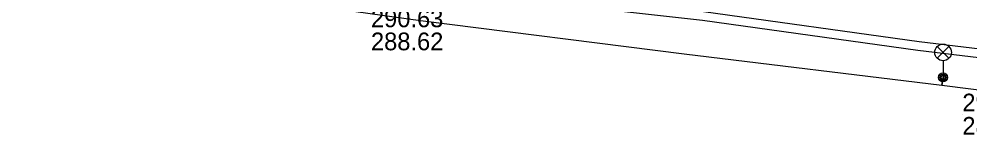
# Model space of a CAD drawing. Extents: x -595540 to -593988, y -1160850 to -1159202.
# Drawn here: x -594263.53 to -594220.56, y -1160146.31 to -1160141.08 of the extents above; entities that cross this region are included whole.
import ezdxf

# ---------------------------------------------------------------- set-up
doc = ezdxf.new("R2010")
doc.units = 0
for name, color, linetype in [('BVK-DESTOVA_popisy', 7, 'Continuous'), ('BVK-SPLASKOVA_popisy', 7, 'Continuous'), ('EON-NN_kabel', 7, 'Continuous'), ('TSB_kabel VO', 7, 'Continuous'), ('TSB_lampy VO', 7, 'Continuous')]:
    doc.layers.add(name, color=color, linetype=linetype)

msp = doc.modelspace()

# ---------------------------------------------------------------- linework, layer by layer
at = {"layer": 'BVK-DESTOVA_popisy'}
msp.add_line((-594220.901, -1160145.37), (-594220.901, -1160145.37), dxfattribs=at)
at = {"layer": 'EON-NN_kabel'}
for points in [[(-594213.518, -1160143.617), (-594222.906, -1160142.491), (-594232.649, -1160141.139), (-594241.34, -1160140.164)], [(-594232.599, -1160140.743), (-594222.854, -1160142.095), (-594213.47, -1160143.219)]]:
    msp.add_lwpolyline(points, dxfattribs=at)
at = {"layer": 'TSB_kabel VO'}
msp.add_lwpolyline([(-594277.302, -1160138.244), (-594277.695, -1160138.145), (-594277.18, -1160137.138), (-594276.855, -1160137.488), (-594277.18, -1160137.138), (-594262.603, -1160139.005), (-594248.779, -1160140.683), (-594248.732, -1160140.297), (-594248.779, -1160140.683), (-594248.313, -1160140.733), (-594245.384, -1160141.14), (-594233.466, -1160142.653), (-594221.829, -1160144.067), (-594221.773, -1160143.709), (-594221.829, -1160144.067), (-594215.04, -1160144.925)], dxfattribs=at)
at = {"layer": 'TSB_lampy VO'}
for p, q in [((-594222.038, -1160142.849), (-594221.508, -1160142.319)), ((-594222.038, -1160142.319), (-594221.508, -1160142.849)), ((-594222.038, -1160142.849), (-594221.508, -1160142.319)), ((-594222.038, -1160142.319), (-594221.508, -1160142.849)), ((-594221.773, -1160142.959), (-594221.773, -1160143.709)), ((-594221.773, -1160142.959), (-594221.773, -1160143.709))]:
    msp.add_line(p, q, dxfattribs=at)
for centre, radius in [((-594221.773, -1160142.584), 0.375), ((-594221.773, -1160142.584), 0.375), ((-594221.773, -1160143.709), 0.2), ((-594221.773, -1160143.709), 0.2), ((-594221.773, -1160143.709), 0.145), ((-594221.773, -1160143.709), 0.145), ((-594221.773, -1160143.709), 0.0876), ((-594221.773, -1160143.709), 0.0876)]:
    msp.add_circle(centre, radius, dxfattribs=at)

# ---------------------------------------------------------------- texts
at = {"layer": 'BVK-DESTOVA_popisy'}
for s, p in [('290.08', (-594220.901, -1160145.245)), ('285.76', (-594220.901, -1160146.295))]:
    msp.add_text(s, height=0.8, dxfattribs=at).set_placement(p)
at = {"layer": 'BVK-SPLASKOVA_popisy'}
for s, p in [('290.63', (-594247.626, -1160141.447)), ('288.62', (-594247.626, -1160142.487))]:
    msp.add_text(s, height=0.8, dxfattribs=at).set_placement(p)

doc.saveas('drawing.dxf')
